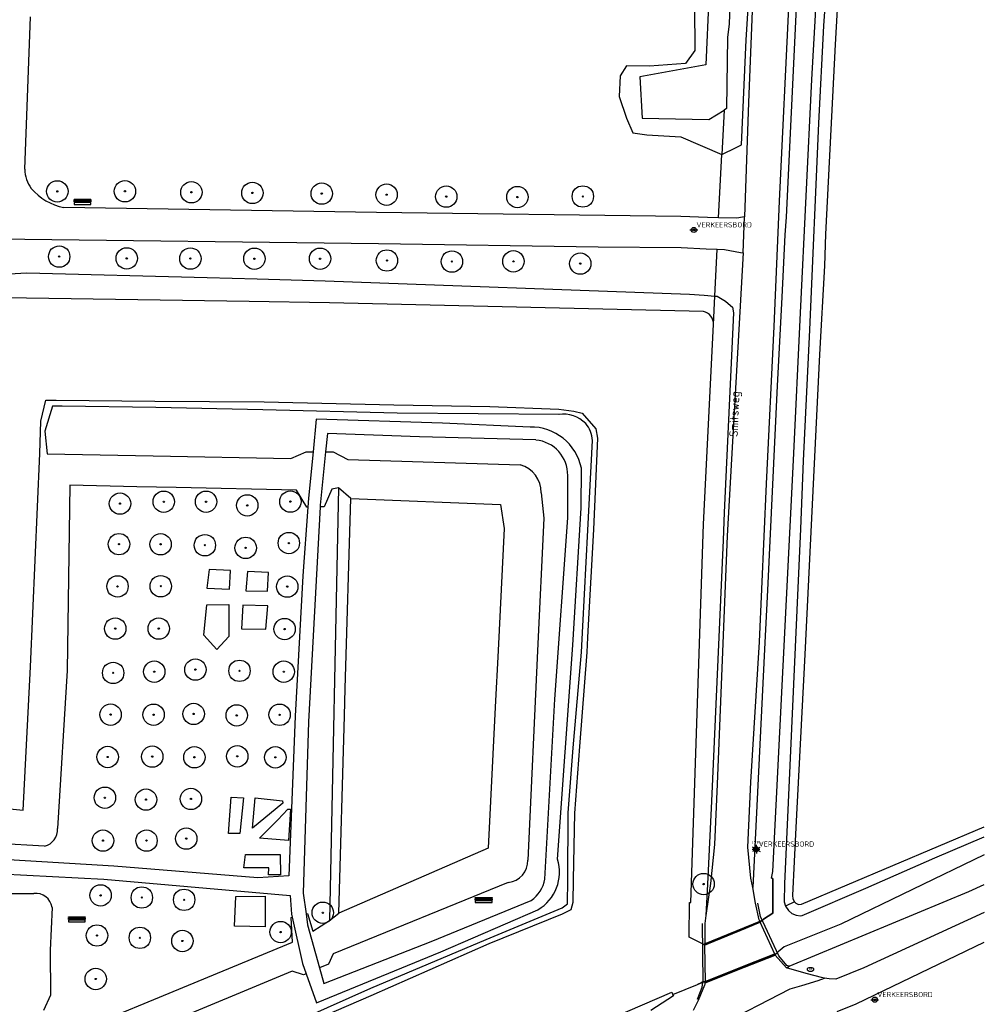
# Model space of a CAD drawing. Header units: metres. Extents: x 102000 to 105000, y 414600 to 420766.
# Tile 271 of 298: x 104887 to 105000, y 420179 to 420294. Entities that reach past the tile are written whole.
import ezdxf
from ezdxf.enums import TextEntityAlignment as Align

# ---------------------------------------------------------------- set-up
doc = ezdxf.new("R2010")
doc.units = ezdxf.units.M
doc.layers.get('0').update_dxf_attribs({"color": 8})
doc.styles.add('MtXpl_NLCS-ISO', font='NLCS-ISO.ttf')
doc.styles.add('NLCS-ISO', font='NLCS-ISO.ttf')

msp = doc.modelspace()

# ---------------------------------------------------------------- hatches: boundary and pattern name
at = {"ltscale": 0.1}
h = msp.add_hatch(color=256, dxfattribs=at)
edge = h.paths.add_edge_path()
edge.add_arc((104891.62, 420273.64), 0.075, 0, 360)
h = msp.add_hatch(color=256, dxfattribs=at)
edge = h.paths.add_edge_path()
edge.add_arc((104899.52, 420273.66), 0.075, 0, 360)
h = msp.add_hatch(color=256, dxfattribs=at)
edge = h.paths.add_edge_path()
edge.add_arc((104907.3, 420273.54), 0.075, 0, 360)
h = msp.add_hatch(color=256, dxfattribs=at)
edge = h.paths.add_edge_path()
edge.add_arc((104914.43, 420273.47), 0.075, 0, 360)
h = msp.add_hatch(color=256, dxfattribs=at)
edge = h.paths.add_edge_path()
edge.add_arc((104922.54, 420273.39), 0.075, 0, 360)
h = msp.add_hatch(color=256, dxfattribs=at)
edge = h.paths.add_edge_path()
edge.add_arc((104930.12, 420273.26), 0.075, 0, 360)
h = msp.add_hatch(color=256, dxfattribs=at)
edge = h.paths.add_edge_path()
edge.add_arc((104937.09, 420273.04), 0.075, 0, 360)
h = msp.add_hatch(color=256, dxfattribs=at)
edge = h.paths.add_edge_path()
edge.add_arc((104945.41, 420272.98), 0.075, 0, 360)
h = msp.add_hatch(color=256, dxfattribs=at)
edge = h.paths.add_edge_path()
edge.add_arc((104953.06, 420273.05), 0.075, 0, 360)
for points in [[(104893.59, 420272.74), (104893.59, 420272.69), (104895.55, 420272.69), (104895.55, 420272.74)], [(104940.48, 420191.15), (104940.48, 420191.1), (104942.45, 420191.1), (104942.45, 420191.15)], [(104892.93, 420188.89), (104892.93, 420188.84), (104894.89, 420188.84), (104894.89, 420188.89)]]:
    msp.add_hatch(color=256).paths.add_polyline_path(points)
h = msp.add_hatch(color=256, dxfattribs=at)
edge = h.paths.add_edge_path()
edge.add_arc((104891.84, 420266.03), 0.075, 0, 360)
h = msp.add_hatch(color=256, dxfattribs=at)
edge = h.paths.add_edge_path()
edge.add_arc((104899.74, 420265.81), 0.075, 0, 360)
h = msp.add_hatch(color=256, dxfattribs=at)
edge = h.paths.add_edge_path()
edge.add_arc((104907.18, 420265.8), 0.075, 0, 360)
h = msp.add_hatch(color=256, dxfattribs=at)
edge = h.paths.add_edge_path()
edge.add_arc((104914.66, 420265.78), 0.075, 0, 360)
h = msp.add_hatch(color=256, dxfattribs=at)
edge = h.paths.add_edge_path()
edge.add_arc((104922.34, 420265.78), 0.075, 0, 360)
h = msp.add_hatch(color=256, dxfattribs=at)
edge = h.paths.add_edge_path()
edge.add_arc((104930.16, 420265.57), 0.075, 0, 360)
h = msp.add_hatch(color=256, dxfattribs=at)
edge = h.paths.add_edge_path()
edge.add_arc((104937.75, 420265.45), 0.075, 0, 360)
h = msp.add_hatch(color=256, dxfattribs=at)
edge = h.paths.add_edge_path()
edge.add_arc((104944.95, 420265.47), 0.075, 0, 360)
h = msp.add_hatch(color=256, dxfattribs=at)
edge = h.paths.add_edge_path()
edge.add_arc((104952.76, 420265.21), 0.075, 0, 360)
h = msp.add_hatch(color=256, dxfattribs=at)
edge = h.paths.add_edge_path()
edge.add_arc((104898.95, 420237.16), 0.075, 0, 360)
h = msp.add_hatch(color=256, dxfattribs=at)
edge = h.paths.add_edge_path()
edge.add_arc((104904.07, 420237.38), 0.075, 0, 360)
h = msp.add_hatch(color=256, dxfattribs=at)
edge = h.paths.add_edge_path()
edge.add_arc((104909.01, 420237.38), 0.075, 0, 360)
h = msp.add_hatch(color=256, dxfattribs=at)
edge = h.paths.add_edge_path()
edge.add_arc((104918.87, 420237.4), 0.075, 0, 360)
h = msp.add_hatch(color=256, dxfattribs=at)
edge = h.paths.add_edge_path()
edge.add_arc((104913.83, 420236.95), 0.075, 0, 360)
h = msp.add_hatch(color=256, dxfattribs=at)
edge = h.paths.add_edge_path()
edge.add_arc((104898.83, 420232.42), 0.075, 0, 360)
h = msp.add_hatch(color=256, dxfattribs=at)
edge = h.paths.add_edge_path()
edge.add_arc((104918.69, 420232.55), 0.075, 0, 360)
h = msp.add_hatch(color=256, dxfattribs=at)
edge = h.paths.add_edge_path()
edge.add_arc((104903.7, 420232.41), 0.075, 0, 360)
h = msp.add_hatch(color=256, dxfattribs=at)
edge = h.paths.add_edge_path()
edge.add_arc((104908.87, 420232.3), 0.075, 0, 360)
h = msp.add_hatch(color=256, dxfattribs=at)
edge = h.paths.add_edge_path()
edge.add_arc((104913.64, 420231.99), 0.075, 0, 360)
h = msp.add_hatch(color=256, dxfattribs=at)
edge = h.paths.add_edge_path()
edge.add_arc((104898.66, 420227.48), 0.075, 0, 360)
h = msp.add_hatch(color=256, dxfattribs=at)
edge = h.paths.add_edge_path()
edge.add_arc((104903.72, 420227.51), 0.075, 0, 360)
h = msp.add_hatch(color=256, dxfattribs=at)
edge = h.paths.add_edge_path()
edge.add_arc((104918.5, 420227.46), 0.075, 0, 360)
h = msp.add_hatch(color=256, dxfattribs=at)
edge = h.paths.add_edge_path()
edge.add_arc((104898.39, 420222.56), 0.075, 0, 360)
h = msp.add_hatch(color=256, dxfattribs=at)
edge = h.paths.add_edge_path()
edge.add_arc((104903.48, 420222.56), 0.075, 0, 360)
h = msp.add_hatch(color=256, dxfattribs=at)
edge = h.paths.add_edge_path()
edge.add_arc((104918.19, 420222.5), 0.075, 0, 360)
h = msp.add_hatch(color=256, dxfattribs=at)
edge = h.paths.add_edge_path()
edge.add_arc((104902.96, 420217.52), 0.075, 0, 360)
h = msp.add_hatch(color=256, dxfattribs=at)
edge = h.paths.add_edge_path()
edge.add_arc((104907.77, 420217.76), 0.075, 0, 360)
h = msp.add_hatch(color=256, dxfattribs=at)
edge = h.paths.add_edge_path()
edge.add_arc((104912.92, 420217.62), 0.075, 0, 360)
h = msp.add_hatch(color=256, dxfattribs=at)
edge = h.paths.add_edge_path()
edge.add_arc((104918.1, 420217.52), 0.075, 0, 360)
h = msp.add_hatch(color=256, dxfattribs=at)
edge = h.paths.add_edge_path()
edge.add_arc((104898.15, 420217.38), 0.075, 0, 360)
h = msp.add_hatch(color=256, dxfattribs=at)
edge = h.paths.add_edge_path()
edge.add_arc((104897.85, 420212.5), 0.075, 0, 360)
h = msp.add_hatch(color=256, dxfattribs=at)
edge = h.paths.add_edge_path()
edge.add_arc((104902.88, 420212.49), 0.075, 0, 360)
h = msp.add_hatch(color=256, dxfattribs=at)
edge = h.paths.add_edge_path()
edge.add_arc((104907.56, 420212.58), 0.075, 0, 360)
h = msp.add_hatch(color=256, dxfattribs=at)
edge = h.paths.add_edge_path()
edge.add_arc((104912.6, 420212.41), 0.075, 0, 360)
h = msp.add_hatch(color=256, dxfattribs=at)
edge = h.paths.add_edge_path()
edge.add_arc((104917.61, 420212.48), 0.075, 0, 360)
h = msp.add_hatch(color=256, dxfattribs=at)
edge = h.paths.add_edge_path()
edge.add_arc((104897.51, 420207.55), 0.075, 0, 360)
h = msp.add_hatch(color=256, dxfattribs=at)
edge = h.paths.add_edge_path()
edge.add_arc((104902.72, 420207.6), 0.075, 0, 360)
h = msp.add_hatch(color=256, dxfattribs=at)
edge = h.paths.add_edge_path()
edge.add_arc((104907.65, 420207.52), 0.075, 0, 360)
h = msp.add_hatch(color=256, dxfattribs=at)
edge = h.paths.add_edge_path()
edge.add_arc((104912.66, 420207.63), 0.075, 0, 360)
h = msp.add_hatch(color=256, dxfattribs=at)
edge = h.paths.add_edge_path()
edge.add_arc((104917.11, 420207.51), 0.075, 0, 360)
h = msp.add_hatch(color=256, dxfattribs=at)
edge = h.paths.add_edge_path()
edge.add_arc((104897.18, 420202.79), 0.075, 0, 360)
h = msp.add_hatch(color=256, dxfattribs=at)
edge = h.paths.add_edge_path()
edge.add_arc((104901.99, 420202.57), 0.075, 0, 360)
h = msp.add_hatch(color=256, dxfattribs=at)
edge = h.paths.add_edge_path()
edge.add_arc((104907.24, 420202.65), 0.075, 0, 360)
h = msp.add_hatch(color=256, dxfattribs=at)
edge = h.paths.add_edge_path()
edge.add_arc((104906.7, 420198.01), 0.075, 0, 360)
h = msp.add_hatch(color=256, dxfattribs=at)
edge = h.paths.add_edge_path()
edge.add_arc((104896.96, 420197.78), 0.075, 0, 360)
h = msp.add_hatch(color=256, dxfattribs=at)
edge = h.paths.add_edge_path()
edge.add_arc((104902.05, 420197.78), 0.075, 0, 360)
h = msp.add_hatch(color=256, dxfattribs=at)
edge = h.paths.add_edge_path()
edge.add_arc((104967.18, 420192.7), 0.075, 0, 360)
h = msp.add_hatch(color=256, dxfattribs=at)
edge = h.paths.add_edge_path()
edge.add_arc((104896.68, 420191.38), 0.075, 0, 360)
h = msp.add_hatch(color=256, dxfattribs=at)
edge = h.paths.add_edge_path()
edge.add_arc((104901.5, 420191.13), 0.075, 0, 360)
h = msp.add_hatch(color=256, dxfattribs=at)
edge = h.paths.add_edge_path()
edge.add_arc((104906.45, 420190.86), 0.075, 0, 360)
h = msp.add_hatch(color=256, dxfattribs=at)
edge = h.paths.add_edge_path()
edge.add_arc((104922.66, 420189.35), 0.075, 0, 360)
h = msp.add_hatch(color=256, dxfattribs=at)
edge = h.paths.add_edge_path()
edge.add_arc((104896.26, 420186.69), 0.075, 0, 360)
h = msp.add_hatch(color=256, dxfattribs=at)
edge = h.paths.add_edge_path()
edge.add_arc((104901.27, 420186.42), 0.075, 0, 360)
h = msp.add_hatch(color=256, dxfattribs=at)
edge = h.paths.add_edge_path()
edge.add_arc((104917.73, 420187.09), 0.075, 0, 360)
h = msp.add_hatch(color=256, dxfattribs=at)
edge = h.paths.add_edge_path()
edge.add_arc((104906.25, 420186.05), 0.075, 0, 360)
h = msp.add_hatch(color=256, dxfattribs=at)
edge = h.paths.add_edge_path()
edge.add_arc((104896.11, 420181.61), 0.075, 0, 360)

# ---------------------------------------------------------------- linework, layer by layer
for p, q in [((104970.79, 420360.79), (104967.44, 420288.45)), ((104972.17, 420291.35), (104972.71, 420300)), ((104979.83, 420286.73), (104980.61, 420300)), ((104981.7, 420300), (104981.2, 420293)), ((104970.35, 420298.44), (104970.15, 420293.23)), ((104982.97, 420297.93), (104982.57, 420290.82)), ((104976.04, 420272.51), (104977.2, 420295.95)), ((104966.1, 420295.28), (104966.15, 420290.1)), ((104972.87, 420294.76), (104972.43, 420284.04)), ((104978.01, 420295.13), (104976.85, 420270.65)), ((104887.83, 420276.23), (104888.48, 420294.06)), ((104970.15, 420293.23), (104969.96, 420291.62)), ((104981.2, 420293), (104980.62, 420281.62)), ((104969.96, 420291.62), (104969.86, 420283.33)), ((104971.6, 420279.08), (104972.17, 420291.35)), ((104966.15, 420290.1), (104965.08, 420288.6)), ((104982.57, 420290.82), (104981.43, 420268.63)), ((104958.16, 420288.32), (104957.42, 420287.16)), ((104960.87, 420288.28), (104958.16, 420288.32)), ((104967.44, 420288.45), (104959.71, 420287.05)), ((104965.08, 420288.6), (104960.87, 420288.28)), ((104957.42, 420287.16), (104957.32, 420284.73)), ((104959.71, 420287.05), (104959.99, 420282.22)), ((104978.49, 420259.45), (104979.83, 420286.73)), ((104957.32, 420284.73), (104958.16, 420282.21)), ((104967.81, 420282.03), (104969.57, 420283.14)), ((104969.57, 420283.14), (104969.3, 420277.95)), ((104969.86, 420283.33), (104969.57, 420283.14)), ((104972.43, 420284.04), (104971.96, 420270.67)), ((104958.16, 420282.21), (104958.91, 420280.48)), ((104959.99, 420282.22), (104967.81, 420282.03)), ((104980.62, 420281.62), (104979.56, 420257.47)), ((104958.91, 420280.48), (104960.55, 420280.24)), ((104960.55, 420280.24), (104964.52, 420280.01)), ((104964.52, 420280.01), (104969.3, 420277.95)), ((104969.3, 420277.95), (104970.97, 420278.77)), ((104970.97, 420278.77), (104971.6, 420279.08)), ((104968.94, 420270.57), (104969.3, 420277.95)), ((104928.93, 420271.16), (104892.39, 420271.76)), ((104893.59, 420272.69), (104893.59, 420272.74)), ((104893.59, 420272.74), (104895.55, 420272.74)), ((104895.55, 420272.69), (104893.59, 420272.69)), ((104893.59, 420272.41), (104893.59, 420272.61)), ((104893.59, 420272.61), (104895.55, 420272.61)), ((104895.55, 420272.41), (104893.59, 420272.41)), ((104893.59, 420272.33), (104893.59, 420272.13)), ((104895.55, 420272.33), (104893.59, 420272.33)), ((104893.59, 420272.13), (104895.55, 420272.13)), ((104893.88, 420272.69), (104893.88, 420272.61)), ((104893.88, 420272.33), (104893.88, 420272.41)), ((104893.93, 420272.69), (104893.93, 420272.61)), ((104893.93, 420272.33), (104893.93, 420272.41)), ((104895.21, 420272.69), (104895.21, 420272.61)), ((104895.21, 420272.33), (104895.21, 420272.41)), ((104895.26, 420272.69), (104895.26, 420272.61)), ((104895.26, 420272.33), (104895.26, 420272.41)), ((104895.55, 420272.74), (104895.55, 420272.69)), ((104895.55, 420272.61), (104895.55, 420272.41)), ((104895.55, 420272.13), (104895.55, 420272.33)), ((104975.42, 420257.86), (104976.04, 420272.51)), ((104964.52, 420270.7), (104928.93, 420271.16)), ((104967.65, 420270.6), (104964.52, 420270.7)), ((104968.94, 420270.57), (104967.65, 420270.6)), ((104971.05, 420270.5), (104968.94, 420270.57)), ((104971.71, 420270.63), (104971.05, 420270.5)), ((104971.96, 420270.67), (104971.71, 420270.63)), ((104971.8, 420266.45), (104971.96, 420270.67)), ((104976.85, 420270.65), (104976.67, 420268.57)), ((104965.59, 420269.14), (104966.49, 420269.14)), ((104976.67, 420268.57), (104976.33, 420261.3)), ((104981.43, 420268.63), (104981.3, 420264.94)), ((104883.58, 420268.13), (104929.16, 420267.54)), ((104929.16, 420267.54), (104954.85, 420267.17)), ((104954.85, 420267.17), (104964.56, 420267.09)), ((104964.56, 420267.09), (104967.49, 420266.94)), ((104967.49, 420266.94), (104968.76, 420266.88)), ((104968.49, 420261.41), (104968.76, 420266.88)), ((104968.76, 420266.88), (104969.61, 420266.84)), ((104969.61, 420266.84), (104971.5, 420266.5)), ((104971.8, 420266.45), (104969.94, 420233.38)), ((104971.5, 420266.5), (104971.8, 420266.45)), ((104981.3, 420264.94), (104980.74, 420254.58)), ((104879.34, 420263.69), (104888.05, 420264.12)), ((104888.05, 420264.12), (104909.13, 420263.57)), ((104909.13, 420263.57), (104915, 420263.41)), ((104915, 420263.41), (104922.93, 420263.21)), ((104922.93, 420263.21), (104965.52, 420261.65)), ((104888, 420261.15), (104881.22, 420261.34)), ((104965.52, 420261.65), (104967.25, 420261.51)), ((104967.25, 420261.51), (104968.49, 420261.41)), ((104968.33, 420258.09), (104968.49, 420261.41)), ((104968.49, 420261.41), (104968.78, 420261.39)), ((104968.78, 420261.39), (104969.76, 420260.81)), ((104976.33, 420261.3), (104975.79, 420250.93)), ((104914.05, 420260.77), (104888, 420261.15)), ((104923.43, 420260.63), (104914.05, 420260.77)), ((104967.16, 420259.61), (104923.43, 420260.63)), ((104969.76, 420260.81), (104970.33, 420260.3)), ((104970.33, 420260.3), (104970.55, 420260.1)), ((104970.55, 420260.1), (104970.67, 420259.47)), ((104970.67, 420259.47), (104969.57, 420236.11)), ((104977.7, 420242.24), (104978.49, 420259.45)), ((104967.15, 420234.74), (104968.33, 420258.09)), ((104974.52, 420239.49), (104975.42, 420257.86)), ((104979.56, 420257.47), (104978.83, 420242.17)), ((104980.74, 420254.58), (104979.01, 420219.52)), ((104975.79, 420250.93), (104974.67, 420227.05)), ((104889.69, 420246.8), (104890.29, 420249.23)), ((104890.29, 420249.23), (104891.47, 420249.23)), ((104891.47, 420249.23), (104903.01, 420249.13)), ((104903.01, 420249.13), (104915.82, 420249.05)), ((104915.82, 420249.05), (104930.96, 420248.7)), ((104930.96, 420248.7), (104942.19, 420248.52)), ((104891.07, 420248.56), (104890.17, 420245.62)), ((104892.18, 420248.55), (104891.07, 420248.56)), ((104903.13, 420248.41), (104892.18, 420248.55)), ((104915.63, 420248.12), (104903.13, 420248.41)), ((104931.34, 420247.73), (104915.63, 420248.12)), ((104950.28, 420247.57), (104931.34, 420247.73)), ((104942.19, 420248.52), (104950.25, 420248.21)), ((104950.25, 420248.21), (104951.99, 420247.96)), ((104951.99, 420247.96), (104952.99, 420247.72)), ((104952.99, 420247.72), (104954.58, 420245.88)), ((104889.59, 420243.02), (104889.69, 420246.8)), ((104921.9, 420247.04), (104921.52, 420243.22)), ((104936.66, 420246.55), (104921.9, 420247.04)), ((104946.89, 420246.11), (104936.66, 420246.55)), ((104890.17, 420245.62), (104890.42, 420242.96)), ((104923.19, 420245.34), (104922.98, 420243.21)), ((104933.96, 420244.98), (104923.19, 420245.34)), ((104954.58, 420245.88), (104954.79, 420244.8)), ((104947.57, 420244.6), (104933.96, 420244.98)), ((104953.66, 420234.04), (104954.2, 420244.54)), ((104954.79, 420244.8), (104954.31, 420234.13)), ((104888.5, 420218.08), (104889.59, 420243.02)), ((104890.42, 420242.96), (104902.84, 420242.73)), ((104918.93, 420242.45), (104920.72, 420243.23)), ((104920.72, 420243.23), (104921.52, 420243.22)), ((104921.52, 420243.22), (104920.99, 420237.78)), ((104922.98, 420243.21), (104922.37, 420236.99)), ((104922.98, 420243.21), (104923.86, 420243.2)), ((104923.86, 420243.2), (104925.6, 420242.33)), ((104902.84, 420242.73), (104918.93, 420242.45)), ((104925.6, 420242.33), (104945.74, 420241.68)), ((104975.29, 420194.18), (104977.7, 420242.24)), ((104978.83, 420242.17), (104978.52, 420234.22)), ((104952.88, 420236.67), (104952.9, 420241.3)), ((104951.32, 420235.48), (104951.3, 420240.43)), ((104973.72, 420221.02), (104974.52, 420239.49)), ((104893.07, 420239.31), (104892.76, 420217.64)), ((104900.91, 420239.13), (104893.07, 420239.31)), ((104905.53, 420239.03), (104900.91, 420239.13)), ((104919.57, 420238.72), (104905.53, 420239.03)), ((104920.81, 420236.73), (104919.57, 420238.72)), ((104923.71, 420238.85), (104922.8, 420236.8)), ((104924.51, 420239), (104923.45, 420188.43)), ((104924.51, 420239), (104923.71, 420238.85)), ((104925.93, 420237.77), (104924.51, 420239)), ((104948.2, 420238.43), (104948.49, 420235.45)), ((104920.99, 420237.78), (104920.91, 420236.74)), ((104925.28, 420215.54), (104925.93, 420237.77)), ((104925.93, 420237.77), (104943.45, 420237.04)), ((104920.91, 420236.74), (104920.34, 420228.72)), ((104920.91, 420236.74), (104920.81, 420236.73)), ((104922.36, 420236.79), (104920.99, 420211.67)), ((104922.37, 420236.99), (104922.36, 420236.79)), ((104922.8, 420236.8), (104922.36, 420236.79)), ((104943.45, 420237.04), (104943.88, 420234.26)), ((104951.91, 420220.63), (104952.88, 420236.67)), ((104969.57, 420236.11), (104969.47, 420232.9)), ((104948.49, 420235.45), (104947.77, 420219.94)), ((104949.78, 420214.32), (104951.32, 420235.48)), ((104943.88, 420234.26), (104943.16, 420220.01)), ((104953.06, 420222.84), (104953.66, 420234.04)), ((104954.31, 420234.13), (104953.7, 420222.99)), ((104965.69, 420190.53), (104967.15, 420234.74)), ((104978.52, 420234.22), (104976.62, 420192.74)), ((104969.47, 420232.9), (104968.09, 420202.37)), ((104969.94, 420233.38), (104968.78, 420204.39)), ((104909.37, 420229.47), (104909.11, 420227.26)), ((104911.85, 420229.35), (104909.37, 420229.47)), ((104911.76, 420227.18), (104911.85, 420229.35)), ((104913.85, 420229.22), (104913.65, 420226.96)), ((104916.3, 420229.1), (104913.85, 420229.22)), ((104916.2, 420226.92), (104916.3, 420229.1)), ((104920.34, 420228.72), (104919.44, 420212.34)), ((104909.11, 420227.26), (104911.76, 420227.18)), ((104913.65, 420226.96), (104916.2, 420226.92)), ((104974.67, 420227.05), (104974.29, 420220.17)), ((104908.75, 420221.8), (104909.11, 420225.35)), ((104909.11, 420225.35), (104911.66, 420225.38)), ((104911.66, 420225.38), (104911.67, 420221.63)), ((104913.32, 420225.29), (104913.16, 420222.53)), ((104916.22, 420225.2), (104913.32, 420225.29)), ((104916.01, 420222.48), (104916.22, 420225.2)), ((104913.16, 420222.53), (104916.01, 420222.48)), ((104952.89, 420219.81), (104953.06, 420222.84)), ((104953.7, 420222.99), (104953.62, 420221.5)), ((104910.28, 420220.1), (104908.75, 420221.8)), ((104911.67, 420221.63), (104910.28, 420220.1)), ((104953.62, 420221.5), (104953.53, 420219.8)), ((104972.7, 420204.62), (104973.72, 420221.02)), ((104943.16, 420220.01), (104942.83, 420213.39)), ((104947.77, 420219.94), (104946.65, 420195.49)), ((104950.1, 420195.61), (104951.91, 420220.63)), ((104974.29, 420220.17), (104972.92, 420192.31)), ((104951.93, 420208.62), (104952.89, 420219.81)), ((104953.53, 420219.8), (104952.68, 420208.77)), ((104979.01, 420219.52), (104977.96, 420199.33)), ((104887.61, 420201.35), (104888.5, 420218.08)), ((104892.76, 420217.64), (104891.66, 420199.19)), ((104925.19, 420212.35), (104925.28, 420215.54)), ((104948.61, 420193.28), (104949.78, 420214.32)), ((104942.83, 420213.39), (104942.01, 420196.88)), ((104919.44, 420212.34), (104918.7, 420193.68)), ((104924.52, 420189.29), (104925.19, 420212.35)), ((104920.99, 420211.67), (104920.37, 420191.65)), ((104951.36, 420201.01), (104951.93, 420208.62)), ((104952.68, 420208.77), (104952.07, 420201)), ((104968.78, 420204.39), (104968.46, 420197.33)), ((104972.34, 420197.03), (104972.7, 420204.62)), ((104911.64, 420198.61), (104911.95, 420202.86)), ((104911.95, 420202.86), (104913.37, 420202.76)), ((104913.37, 420202.76), (104912.97, 420198.6)), ((104914.43, 420199.24), (104914.74, 420202.78)), ((104914.74, 420202.78), (104917.93, 420202.41)), ((104884.95, 420201.62), (104887.61, 420201.35)), ((104917.98, 420202.14), (104914.43, 420199.24)), ((104917.42, 420200.19), (104918.57, 420201.45)), ((104917.93, 420202.41), (104917.98, 420202.14)), ((104918.57, 420201.45), (104918.87, 420201.45)), ((104918.87, 420201.45), (104918.66, 420197.79)), ((104968.09, 420202.37), (104967.62, 420192.67)), ((104951.31, 420193.2), (104951.36, 420201.01)), ((104952.07, 420201), (104951.92, 420193.23)), ((104915.25, 420198.08), (104917.42, 420200.19)), ((104977.96, 420199.33), (104977.59, 420191.35)), ((104978.62, 420190.34), (105000, 420199.4)), ((104912.97, 420198.6), (104911.64, 420198.61)), ((104918.66, 420197.79), (104915.25, 420198.08)), ((104994.22, 420195.76), (105000, 420198.21)), ((104890.14, 420197.12), (104884.59, 420197.44)), ((104942.01, 420196.88), (104924.52, 420189.29)), ((104968.46, 420197.33), (104967.98, 420192.78)), ((104972.71, 420193.41), (104972.34, 420197.03)), ((104973.12, 420196.87), (104973.58, 420196.87)), ((104898.22, 420194.8), (104880.15, 420195.89)), ((104913.41, 420194.59), (104913.62, 420196.17)), ((104913.62, 420196.17), (104917.66, 420196.15)), ((104917.66, 420196.15), (104917.73, 420193.79)), ((104972.87, 420196.78), (104973.77, 420196.78)), ((104973.12, 420196.67), (104973.58, 420196.67)), ((105000, 420196.12), (104983.21, 420188.03)), ((104986.15, 420192.22), (104994.22, 420195.76)), ((104915.06, 420193.43), (104898.22, 420194.8)), ((104916.35, 420194.6), (104913.41, 420194.59)), ((104916.32, 420193.77), (104916.35, 420194.6)), ((104885.05, 420193.88), (104897.06, 420193.29)), ((104918.7, 420193.68), (104915.06, 420193.43)), ((104917.73, 420193.79), (104916.32, 420193.77)), ((104972.92, 420192.31), (104972.71, 420193.41)), ((104975.11, 420193.4), (104975.29, 420194.18)), ((104975.11, 420193.4), (104975.27, 420193.36)), ((104975.27, 420193.36), (104975.11, 420193.4)), ((104897.06, 420193.29), (104918.85, 420191.35)), ((104944.34, 420192.87), (104923.88, 420184.54)), ((104951.26, 420190.41), (104951.31, 420193.2)), ((104951.92, 420193.23), (104951.89, 420190.56)), ((104967.98, 420192.78), (104967.45, 420189.01)), ((104967.62, 420192.67), (104967.45, 420189.01)), ((104973.26, 420190.45), (104972.92, 420192.31)), ((104975.27, 420193.36), (104975.27, 420189.32)), ((104975.27, 420189.32), (104975.27, 420193.36)), ((104976.62, 420192.74), (104976.59, 420190.62)), ((104978.72, 420189.02), (104986.15, 420192.22)), ((104998.18, 420191.85), (105000, 420192.64)), ((104881.48, 420191.61), (104888.87, 420191.61)), ((104912.35, 420187.77), (104912.48, 420191.24)), ((104912.48, 420191.24), (104915.93, 420191.29)), ((104915.93, 420191.29), (104915.93, 420187.72)), ((104918.85, 420191.35), (104918.99, 420189.2)), ((104920.37, 420191.65), (104920.71, 420189.22)), ((104940.48, 420191.1), (104940.48, 420191.15)), ((104940.48, 420191.15), (104942.45, 420191.15)), ((104942.45, 420191.1), (104940.48, 420191.1)), ((104940.78, 420191.1), (104940.78, 420191.02)), ((104940.83, 420191.1), (104940.83, 420191.02)), ((104942.1, 420191.1), (104942.1, 420191.02)), ((104942.15, 420191.1), (104942.15, 420191.02)), ((104942.45, 420191.15), (104942.45, 420191.1)), ((104977.18, 420183.12), (104998.18, 420191.85)), ((104977.59, 420191.35), (104977.62, 420190.96)), ((104891.02, 420189.98), (104890.79, 420184.98)), ((104935.31, 420186), (104947.01, 420190.8)), ((104940.48, 420190.82), (104940.48, 420191.02)), ((104940.48, 420191.02), (104942.45, 420191.02)), ((104942.45, 420190.82), (104940.48, 420190.82)), ((104940.48, 420190.74), (104940.48, 420190.55)), ((104942.45, 420190.74), (104940.48, 420190.74)), ((104940.48, 420190.55), (104942.45, 420190.55)), ((104940.78, 420190.74), (104940.78, 420190.82)), ((104940.83, 420190.74), (104940.83, 420190.82)), ((104941.76, 420186.23), (104950.66, 420189.94)), ((104942.1, 420190.74), (104942.1, 420190.82)), ((104942.15, 420190.74), (104942.15, 420190.82)), ((104942.45, 420191.02), (104942.45, 420190.82)), ((104942.45, 420190.55), (104942.45, 420190.74)), ((104950.66, 420189.94), (104951.26, 420190.41)), ((104951.89, 420190.56), (104951.65, 420189.69)), ((104965.51, 420186.51), (104965.52, 420190.54)), ((104965.51, 420186.51), (104965.52, 420190.54)), ((104965.52, 420190.54), (104965.69, 420190.53)), ((104965.52, 420190.54), (104965.69, 420190.53)), ((104973.67, 420188.52), (104973.26, 420190.45)), ((104973.82, 420188.9), (104973.51, 420190.48)), ((104976.59, 420190.62), (104976.76, 420190.1)), ((104977.8, 420190.61), (104976.76, 420190.1)), ((104976.76, 420190.1), (104977.11, 420189.62)), ((104977.62, 420190.96), (104977.8, 420190.61)), ((104977.8, 420190.61), (104977.96, 420190.46)), ((104977.96, 420190.46), (104978.28, 420190.32)), ((104978.28, 420190.32), (104978.62, 420190.34)), ((104892.93, 420188.84), (104892.93, 420188.89)), ((104892.93, 420188.89), (104894.89, 420188.89)), ((104894.89, 420188.84), (104892.93, 420188.84)), ((104893.22, 420188.84), (104893.22, 420188.76)), ((104893.27, 420188.84), (104893.27, 420188.76)), ((104894.55, 420188.84), (104894.55, 420188.76)), ((104894.6, 420188.84), (104894.6, 420188.76)), ((104894.89, 420188.89), (104894.89, 420188.84)), ((104918.98, 420188.79), (104919.08, 420188.82)), ((104919.1, 420185.92), (104918.98, 420188.79)), ((104918.99, 420189.2), (104919.08, 420188.82)), ((104919.08, 420188.82), (104920.3, 420183.4)), ((104920.71, 420189.22), (104920.88, 420189.26)), ((104920.71, 420189.22), (104920.89, 420187.94)), ((104920.88, 420189.26), (104921.51, 420187.19)), ((104923.45, 420188.43), (104924.52, 420189.29)), ((104936.47, 420184.78), (104947.81, 420189.7)), ((104950.63, 420189.2), (104942.06, 420185.71)), ((104951.65, 420189.69), (104950.63, 420189.2)), ((104967.45, 420189.01), (104967.32, 420188.08)), ((104975.98, 420184.3), (104973.82, 420188.9)), ((104975.27, 420189.32), (104974.17, 420188.6)), ((104974.17, 420188.6), (104975.27, 420189.32)), ((104977.11, 420189.62), (104977.51, 420189.28)), ((104977.51, 420189.28), (104977.99, 420189.06)), ((104977.99, 420189.06), (104978.52, 420189)), ((104978.52, 420189), (104978.72, 420189.02)), ((105000, 420189.38), (104985.93, 420182.93)), ((104892.93, 420188.56), (104892.93, 420188.76)), ((104892.93, 420188.76), (104894.89, 420188.76)), ((104894.89, 420188.56), (104892.93, 420188.56)), ((104892.93, 420188.48), (104892.93, 420188.28)), ((104894.89, 420188.48), (104892.93, 420188.48)), ((104892.93, 420188.28), (104894.89, 420188.28)), ((104893.22, 420188.48), (104893.22, 420188.56)), ((104893.27, 420188.48), (104893.27, 420188.56)), ((104894.55, 420188.48), (104894.55, 420188.56)), ((104894.6, 420188.48), (104894.6, 420188.56)), ((104894.89, 420188.76), (104894.89, 420188.56)), ((104894.89, 420188.28), (104894.89, 420188.48)), ((104915.93, 420187.72), (104912.35, 420187.77)), ((104920.89, 420187.94), (104922.27, 420182.9)), ((104921.51, 420187.19), (104923.45, 420188.43)), ((104967.02, 420188.11), (104967.08, 420181.27)), ((104973.83, 420188.38), (104967.25, 420185.68)), ((104973.83, 420188.38), (104967.25, 420185.68)), ((104967.32, 420188.08), (104967.31, 420185.7)), ((104972.11, 420187.54), (104973.88, 420188.27)), ((104973.88, 420188.27), (104972.11, 420187.54)), ((104973.75, 420188.35), (104973.67, 420188.52)), ((104973.83, 420188.38), (104973.75, 420188.35)), ((104973.8, 420188.24), (104973.88, 420188.27)), ((104973.8, 420188.24), (104973.88, 420188.27)), ((104975.49, 420184.52), (104973.8, 420188.24)), ((104975.49, 420184.52), (104973.8, 420188.24)), ((104973.83, 420188.38), (104974.01, 420188.5)), ((104973.83, 420188.38), (104974.01, 420188.5)), ((104973.88, 420188.27), (104973.83, 420188.38)), ((104973.88, 420188.27), (104973.83, 420188.38)), ((104973.88, 420188.27), (104973.83, 420188.38)), ((104973.83, 420188.38), (104973.88, 420188.27)), ((104974.01, 420188.5), (104974.17, 420188.6)), ((104974.01, 420188.5), (104974.17, 420188.6)), ((104983.21, 420188.03), (104976.6, 420185.38)), ((104983.21, 420188.03), (104976.6, 420185.38)), ((104967.04, 420185.72), (104965.51, 420186.51)), ((104967.04, 420185.72), (104965.51, 420186.51)), ((104967.76, 420185.76), (104972.11, 420187.54)), ((104972.11, 420187.54), (104967.76, 420185.76)), ((104902.91, 420179.21), (104919.1, 420185.92)), ((104922.77, 420181.09), (104935.31, 420186)), ((104928.29, 420180.54), (104941.76, 420186.23)), ((104942.06, 420185.71), (104928.29, 420179.63)), ((104967.29, 420185.59), (104967.04, 420185.72)), ((104967.29, 420185.59), (104967.04, 420185.72)), ((104967.25, 420185.68), (104967.29, 420185.59)), ((104967.25, 420185.68), (104967.29, 420185.59)), ((104967.31, 420185.7), (104967.29, 420185.59)), ((104967.29, 420185.59), (104967.3, 420185.57)), ((104967.29, 420185.59), (104967.3, 420185.57)), ((104967.29, 420185.59), (104967.3, 420185.57)), ((104967.3, 420185.57), (104967.29, 420185.59)), ((104967.3, 420185.57), (104967.76, 420185.76)), ((104967.76, 420185.76), (104967.3, 420185.57)), ((104967.3, 420185.57), (104967.35, 420181.29)), ((104967.3, 420185.57), (104967.35, 420181.29)), ((104976.6, 420185.38), (104975.89, 420184.77)), ((104976.6, 420185.38), (104975.89, 420184.77)), ((104985.03, 420178.7), (105000, 420185.91)), ((104890.79, 420184.98), (104890.82, 420179.72)), ((104921.91, 420178.82), (104936.47, 420184.78)), ((104923.88, 420184.54), (104923.31, 420183.36)), ((104967.31, 420181.15), (104975.6, 420184.43)), ((104967.31, 420181.15), (104975.6, 420184.43)), ((104975.56, 420184.54), (104971.9, 420183.09)), ((104971.9, 420183.09), (104975.56, 420184.54)), ((104971.95, 420182.98), (104975.55, 420184.41)), ((104975.56, 420184.54), (104975.49, 420184.52)), ((104975.56, 420184.54), (104975.49, 420184.52)), ((104975.55, 420184.41), (104975.59, 420184.47)), ((104975.55, 420184.41), (104976.88, 420182.92)), ((104975.6, 420184.43), (104975.56, 420184.54)), ((104975.6, 420184.43), (104975.56, 420184.54)), ((104975.59, 420184.47), (104975.56, 420184.54)), ((104975.56, 420184.54), (104975.59, 420184.47)), ((104975.59, 420184.47), (104975.8, 420184.68)), ((104975.8, 420184.68), (104975.59, 420184.47)), ((104975.8, 420184.68), (104975.89, 420184.77)), ((104975.89, 420184.77), (104975.8, 420184.68)), ((104976.92, 420183.19), (104975.98, 420184.3)), ((104920.3, 420183.4), (104920.72, 420182.21)), ((104923.31, 420183.36), (104922.27, 420182.9)), ((104971.9, 420183.09), (104967.6, 420181.39)), ((104967.6, 420181.39), (104971.9, 420183.09)), ((104976.88, 420182.92), (104977.18, 420183.12)), ((104977.18, 420183.12), (104976.92, 420183.19)), ((104919.06, 420182.53), (104887.23, 420169.29)), ((104920.42, 420182.08), (104919.06, 420182.53)), ((104920.72, 420182.21), (104920.42, 420182.08)), ((104920.72, 420182.21), (104921.91, 420178.82)), ((104922.27, 420182.9), (104922.77, 420181.09)), ((104967.35, 420181.16), (104971.95, 420182.98)), ((104976.98, 420182.88), (104976.88, 420182.92)), ((104979.34, 420182.21), (104976.98, 420182.88)), ((104980.96, 420181.77), (104979.34, 420182.21)), ((104985.93, 420182.93), (104982.63, 420181.6)), ((104963.58, 420179.81), (104966.45, 420180.98)), ((104963.58, 420179.81), (104966.45, 420180.98)), ((104966.88, 420181.16), (104966.45, 420180.98)), ((104966.45, 420180.98), (104966.88, 420181.16)), ((104966.59, 420179.14), (104967.32, 420180.91)), ((104967.08, 420181.27), (104966.88, 420181.16)), ((104966.88, 420181.16), (104967.08, 420181.27)), ((104967.01, 420180.67), (104967.08, 420181.19)), ((104967.27, 420181.26), (104967.08, 420181.27)), ((104967.08, 420181.27), (104967.27, 420181.26)), ((104967.08, 420181.19), (104967.08, 420181.27)), ((104967.6, 420181.39), (104967.27, 420181.26)), ((104967.27, 420181.26), (104967.6, 420181.39)), ((104967.35, 420181.29), (104967.27, 420181.26)), ((104967.35, 420181.29), (104967.27, 420181.26)), ((104967.27, 420181.26), (104967.31, 420181.15)), ((104967.27, 420181.26), (104967.31, 420181.15)), ((104967.32, 420180.91), (104967.35, 420181)), ((104967.35, 420181), (104967.35, 420181.16)), ((104977.31, 420180.45), (104978.67, 420180.86)), ((104978.67, 420180.86), (104980.59, 420181.45)), ((104980.59, 420181.45), (104981.32, 420181.71)), ((104981.32, 420181.71), (104980.96, 420181.77)), ((104981.85, 420181.62), (104981.32, 420181.71)), ((104982.63, 420181.6), (104981.85, 420181.62)), ((104890.82, 420179.72), (104890.02, 420177.91)), ((104917.01, 420175.53), (104928.29, 420180.54)), ((104928.29, 420179.63), (104917.37, 420174.95)), ((104956.61, 420177.1), (104963.46, 420180.06)), ((104960.79, 420171.98), (104977.31, 420180.45)), ((104963.65, 420179.65), (104961, 420177.91)), ((104963.46, 420180.06), (104963.58, 420179.81)), ((104963.65, 420179.65), (104963.58, 420179.81)), ((104963.58, 420179.81), (104963.65, 420179.65)), ((104966.47, 420179.27), (104967.01, 420180.67)), ((104898.2, 420177.26), (104902.91, 420179.21)), ((104966.01, 420177.96), (104966.59, 420179.14)), ((104982.81, 420177.82), (104985.03, 420178.7)), ((104986.74, 420179.19), (104987.64, 420179.19))]:
    msp.add_line(p, q)
for p, q in [((104973.13, 420196.9), (104972.91, 420197.02)), ((104973.35, 420197.02), (104973.35, 420197.28)), ((104973.57, 420196.9), (104973.79, 420197.02)), ((104973.13, 420196.64), (104972.91, 420196.52)), ((104973.35, 420196.52), (104973.35, 420196.26)), ((104973.57, 420196.64), (104973.79, 420196.52))]:
    msp.add_line(p, q, dxfattribs=at)
for centre, radius in [((104891.62, 420273.64), 1.25), ((104899.52, 420273.66), 1.25), ((104907.3, 420273.54), 1.25), ((104914.43, 420273.47), 1.25), ((104922.54, 420273.39), 1.25), ((104930.12, 420273.26), 1.25), ((104937.09, 420273.04), 1.25), ((104945.41, 420272.98), 1.25), ((104953.06, 420273.05), 1.25), ((104891.62, 420273.64), 0.0225), ((104899.52, 420273.66), 0.0225), ((104907.3, 420273.54), 0.0225), ((104914.43, 420273.47), 0.0225), ((104922.54, 420273.39), 0.0225), ((104930.12, 420273.26), 0.0225), ((104937.09, 420273.04), 0.0225), ((104945.41, 420272.98), 0.0225), ((104953.06, 420273.05), 0.0225), ((104966.04, 420269.14), 0.3), ((104966.04, 420269.14), 0.112), ((104891.84, 420266.03), 1.25), ((104899.74, 420265.81), 1.25), ((104907.18, 420265.8), 1.25), ((104914.66, 420265.78), 1.25), ((104922.34, 420265.78), 1.25), ((104891.84, 420266.03), 0.0225), ((104930.16, 420265.57), 1.25), ((104937.75, 420265.45), 1.25), ((104944.95, 420265.47), 1.25), ((104952.76, 420265.21), 1.25), ((104899.74, 420265.81), 0.0225), ((104907.18, 420265.8), 0.0225), ((104914.66, 420265.78), 0.0225), ((104922.34, 420265.78), 0.0225), ((104930.16, 420265.57), 0.0225), ((104937.75, 420265.45), 0.0225), ((104944.95, 420265.47), 0.0225), ((104952.76, 420265.21), 0.0225), ((104898.95, 420237.16), 1.25), ((104904.07, 420237.38), 1.25), ((104909.01, 420237.38), 1.25), ((104918.87, 420237.4), 1.25), ((104898.95, 420237.16), 0.0225), ((104904.07, 420237.38), 0.0225), ((104909.01, 420237.38), 0.0225), ((104913.83, 420236.95), 1.25), ((104918.87, 420237.4), 0.0225), ((104913.83, 420236.95), 0.0225), ((104898.83, 420232.42), 1.25), ((104903.7, 420232.41), 1.25), ((104918.69, 420232.55), 1.25), ((104908.87, 420232.3), 1.25), ((104913.64, 420231.99), 1.25), ((104918.69, 420232.55), 0.0225), ((104898.83, 420232.42), 0.0225), ((104903.7, 420232.41), 0.0225), ((104908.87, 420232.3), 0.0225), ((104913.64, 420231.99), 0.0225), ((104898.66, 420227.48), 1.25), ((104903.72, 420227.51), 1.25), ((104918.5, 420227.46), 1.25), ((104898.66, 420227.48), 0.0225), ((104903.72, 420227.51), 0.0225), ((104918.5, 420227.46), 0.0225), ((104898.39, 420222.56), 1.25), ((104903.48, 420222.56), 1.25), ((104918.19, 420222.5), 1.25), ((104898.39, 420222.56), 0.0225), ((104903.48, 420222.56), 0.0225), ((104918.19, 420222.5), 0.0225), ((104902.96, 420217.52), 1.25), ((104907.77, 420217.76), 1.25), ((104912.92, 420217.62), 1.25), ((104918.1, 420217.52), 1.25), ((104898.15, 420217.38), 1.25), ((104902.96, 420217.52), 0.0225), ((104907.77, 420217.76), 0.0225), ((104912.92, 420217.62), 0.0225), ((104918.1, 420217.52), 0.0225), ((104898.15, 420217.38), 0.0225), ((104897.85, 420212.5), 1.25), ((104902.88, 420212.49), 1.25), ((104907.56, 420212.58), 1.25), ((104912.6, 420212.41), 1.25), ((104917.61, 420212.48), 1.25), ((104897.85, 420212.5), 0.0225), ((104902.88, 420212.49), 0.0225), ((104907.56, 420212.58), 0.0225), ((104912.6, 420212.41), 0.0225), ((104917.61, 420212.48), 0.0225), ((104897.51, 420207.55), 1.25), ((104902.72, 420207.6), 1.25), ((104907.65, 420207.52), 1.25), ((104912.66, 420207.63), 1.25), ((104917.11, 420207.51), 1.25), ((104897.51, 420207.55), 0.0225), ((104902.72, 420207.6), 0.0225), ((104907.65, 420207.52), 0.0225), ((104912.66, 420207.63), 0.0225), ((104917.11, 420207.51), 0.0225), ((104897.18, 420202.79), 1.25), ((104901.99, 420202.57), 1.25), ((104907.24, 420202.65), 1.25), ((104897.18, 420202.79), 0.0225), ((104901.99, 420202.57), 0.0225), ((104907.24, 420202.65), 0.0225), ((104906.7, 420198.01), 1.25), ((104896.96, 420197.78), 1.25), ((104902.05, 420197.78), 1.25), ((104906.7, 420198.01), 0.0225), ((104896.96, 420197.78), 0.0225), ((104902.05, 420197.78), 0.0225), ((104973.32, 420196.78), 0.3), ((104973.32, 420196.78), 0.112), ((104967.18, 420192.7), 1.25), ((104896.68, 420191.38), 1.25), ((104901.5, 420191.13), 1.25), ((104967.18, 420192.7), 0.0225), ((104896.68, 420191.38), 0.0225), ((104901.5, 420191.13), 0.0225), ((104906.45, 420190.86), 1.25), ((104906.45, 420190.86), 0.0225), ((104922.66, 420189.35), 1.25), ((104922.66, 420189.35), 0.0225), ((104896.26, 420186.69), 1.25), ((104901.27, 420186.42), 1.25), ((104917.73, 420187.09), 1.25), ((104896.26, 420186.69), 0.0225), ((104906.25, 420186.05), 1.25), ((104917.73, 420187.09), 0.0225), ((104901.27, 420186.42), 0.0225), ((104906.25, 420186.05), 0.0225), ((104896.11, 420181.61), 1.25), ((104896.11, 420181.61), 0.0225), ((104987.19, 420179.19), 0.3), ((104987.19, 420179.19), 0.112)]:
    msp.add_circle(centre, radius)
for centre, radius in [((104891.62, 420273.64), 0.075), ((104899.52, 420273.66), 0.075), ((104907.3, 420273.54), 0.075), ((104914.43, 420273.47), 0.075), ((104922.54, 420273.39), 0.075), ((104930.12, 420273.26), 0.075), ((104937.09, 420273.04), 0.075), ((104945.41, 420272.98), 0.075), ((104953.06, 420273.05), 0.075), ((104891.84, 420266.03), 0.075), ((104899.74, 420265.81), 0.075), ((104907.18, 420265.8), 0.075), ((104914.66, 420265.78), 0.075), ((104922.34, 420265.78), 0.075), ((104930.16, 420265.57), 0.075), ((104937.75, 420265.45), 0.075), ((104944.95, 420265.47), 0.075), ((104952.76, 420265.21), 0.075), ((104898.95, 420237.16), 0.075), ((104904.07, 420237.38), 0.075), ((104909.01, 420237.38), 0.075), ((104918.87, 420237.4), 0.075), ((104913.83, 420236.95), 0.075), ((104898.83, 420232.42), 0.075), ((104918.69, 420232.55), 0.075), ((104903.7, 420232.41), 0.075), ((104908.87, 420232.3), 0.075), ((104913.64, 420231.99), 0.075), ((104898.66, 420227.48), 0.075), ((104903.72, 420227.51), 0.075), ((104918.5, 420227.46), 0.075), ((104898.39, 420222.56), 0.075), ((104903.48, 420222.56), 0.075), ((104918.19, 420222.5), 0.075), ((104902.96, 420217.52), 0.075), ((104907.77, 420217.76), 0.075), ((104912.92, 420217.62), 0.075), ((104918.1, 420217.52), 0.075), ((104898.15, 420217.38), 0.075), ((104897.85, 420212.5), 0.075), ((104902.88, 420212.49), 0.075), ((104907.56, 420212.58), 0.075), ((104912.6, 420212.41), 0.075), ((104917.61, 420212.48), 0.075), ((104897.51, 420207.55), 0.075), ((104902.72, 420207.6), 0.075), ((104907.65, 420207.52), 0.075), ((104912.66, 420207.63), 0.075), ((104917.11, 420207.51), 0.075), ((104897.18, 420202.79), 0.075), ((104901.99, 420202.57), 0.075), ((104907.24, 420202.65), 0.075), ((104906.7, 420198.01), 0.075), ((104896.96, 420197.78), 0.075), ((104902.05, 420197.78), 0.075), ((104973.35, 420196.77), 0.253), ((104967.18, 420192.7), 0.075), ((104896.68, 420191.38), 0.075), ((104901.5, 420191.13), 0.075), ((104906.45, 420190.86), 0.075), ((104922.66, 420189.35), 0.075), ((104896.26, 420186.69), 0.075), ((104901.27, 420186.42), 0.075), ((104917.73, 420187.09), 0.075), ((104906.25, 420186.05), 0.075), ((104896.11, 420181.61), 0.075)]:
    msp.add_circle(centre, radius, dxfattribs=at)
for centre, radius, start, end in [((104891.56, 420276.21), 3.73, 179.7834, 216.374), ((104893.75, 420278.46), 6.84, 220.7057, 258.5491), ((104966.84, 420258.15), 1.5, 357.6594, 77.4523), ((104950.8, 420243.97), 3.64, 44.5404, 98.3585), ((104950.87, 420244.35), 3.33, 3.2813, 40.6904), ((104947.01, 420240.1), 6.01, 11.5323, 91.1852), ((104947.19, 420240.51), 4.1, 358.9686, 84.7635), ((104944.89, 420238.48), 3.31, 359.1813, 75.1997), ((104889.6, 420199.11), 2.06, 285.173, 2.1321), ((104943.99, 420195.51), 2.66, 277.6471, 359.7432), ((104945.24, 420194.1), 5.09, 300.3495, 17.1869), ((104944.88, 420193.93), 3.79, 304.2164, 350.1455), ((104889.07, 420189.64), 1.98, 9.8666, 95.9006)]:
    msp.add_arc(centre, radius, start, end)
msp.add_ellipse((104979.68, 420182.72), major_axis=(-0.364, 0), ratio=0.685994)

# ---------------------------------------------------------------- texts
for s, height, rotation, style, p in [('Smitsweg', 1, 87.7094, 'MtXpl_NLCS-ISO', (104971.17, 420244.94)), ('BR', 0.2, 360, 'NLCS-ISO', (104979.53, 420182.64))]:
    msp.add_text(s, height=height, rotation=rotation, dxfattribs=dict(style=style)).set_placement(p)
at = {"style": 'NLCS-ISO'}
for p in [(104966.34, 420269.44), (104973.62, 420197.08), (104987.49, 420179.49)]:
    msp.add_attdef('VERKEERSBORD', p, 'B09', height=0.6, dxfattribs=at)
msp.add_attdef('TYPE', text='', height=0.36, dxfattribs=at).set_placement((104973.35, 420197.28), align=Align.BOTTOM_CENTER)

doc.saveas('drawing.dxf')
